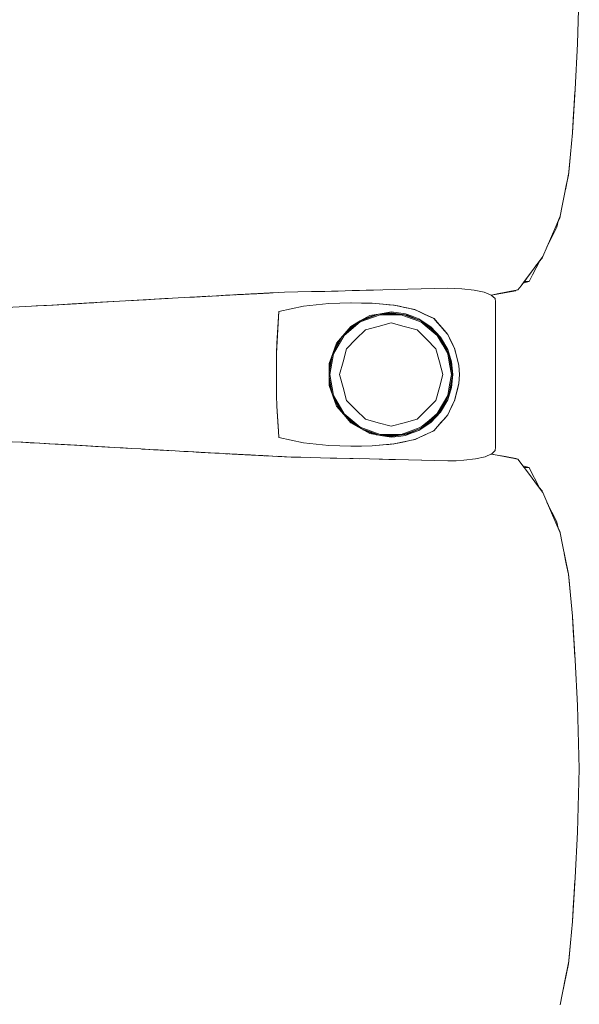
# Model space of a CAD drawing. Header units: millimetres. Extents: x -261 to 187, y -214 to 106.
# Tile 790 of 1056: x -203.202 to -202.776, y 12.173 to 12.924. Entities that reach past the tile are written whole.
import ezdxf

# ---------------------------------------------------------------- set-up
doc = ezdxf.new("R2010")
doc.units = ezdxf.units.MM
doc.header["$LTSCALE"] = 0.005
doc.header["$MEASUREMENT"] = 0
doc.layers.add('IFC-Elemento de mobília-Contorno', color=9, linetype='Continuous', lineweight=5)

msp = doc.modelspace()

# ---------------------------------------------------------------- linework, layer by layer
at = {"layer": 'IFC-Elemento de mobília-Contorno', "lineweight": 5}
for p, q in [((-202.77687, 12.90528), (-202.7756, 12.95363)), ((-202.77876, 12.87074), (-202.77687, 12.90528)), ((-202.77982, 12.85399), (-202.77876, 12.87074)), ((-202.77969, 12.85512), (-202.77876, 12.87074)), ((-202.77969, 12.85512), (-202.77888, 12.86856)), ((-202.77888, 12.86856), (-202.77884, 12.86933)), ((-202.78089, 12.83723), (-202.77982, 12.85399)), ((-202.78086, 12.83765), (-202.77993, 12.85215)), ((-202.77997, 12.85173), (-202.77969, 12.85512)), ((-202.78242, 12.82117), (-202.78089, 12.83723)), ((-202.78088, 12.8375), (-202.78086, 12.83765)), ((-202.78394, 12.80511), (-202.78242, 12.82117)), ((-202.78334, 12.80996), (-202.78242, 12.82117)), ((-202.78563, 12.79654), (-202.78402, 12.80451)), ((-202.7855, 12.79726), (-202.78394, 12.80511)), ((-202.78402, 12.80451), (-202.78396, 12.80505)), ((-202.78394, 12.80511), (-202.78334, 12.80996)), ((-202.78705, 12.78942), (-202.7855, 12.79726)), ((-202.78861, 12.78157), (-202.78705, 12.78942)), ((-202.78615, 12.79397), (-202.78563, 12.79654)), ((-202.79016, 12.77373), (-202.78861, 12.78157)), ((-202.79347, 12.76603), (-202.79016, 12.77373)), ((-202.79271, 12.76546), (-202.79175, 12.77004)), ((-202.79189, 12.76936), (-202.79046, 12.77261)), ((-202.79046, 12.77261), (-202.7903, 12.7734)), ((-202.798, 12.75506), (-202.79535, 12.76027)), ((-202.79678, 12.75834), (-202.79347, 12.76603)), ((-202.79535, 12.76027), (-202.79271, 12.76546)), ((-202.8034, 12.74295), (-202.79678, 12.75834)), ((-202.80026, 12.75025), (-202.798, 12.75506)), ((-202.80009, 12.75065), (-202.79678, 12.75834)), ((-202.80008, 12.75067), (-202.798, 12.75506)), ((-202.81998, 12.72078), (-202.8034, 12.74295)), ((-202.81288, 12.73028), (-202.8034, 12.74295)), ((-202.8105, 12.73345), (-202.8034, 12.74295)), ((-202.8105, 12.73345), (-202.80814, 12.73662)), ((-202.80853, 12.73436), (-202.80578, 12.73976)), ((-202.80853, 12.73436), (-202.80578, 12.73976)), ((-202.80853, 12.73436), (-202.8059, 12.73954)), ((-202.80814, 12.7366), (-202.80814, 12.73662)), ((-202.80605, 12.73924), (-202.804, 12.74179)), ((-202.8059, 12.73954), (-202.80578, 12.73977)), ((-202.804, 12.74179), (-202.80362, 12.74266)), ((-202.81998, 12.72078), (-202.81288, 12.73028)), ((-202.81761, 12.72394), (-202.81288, 12.73028)), ((-202.8138, 12.72399), (-202.81117, 12.72917)), ((-202.81288, 12.73028), (-202.8105, 12.73345)), ((-202.81117, 12.72917), (-202.80853, 12.73436)), ((-202.81998, 12.72078), (-202.81761, 12.72394)), ((-202.81858, 12.72264), (-202.8138, 12.72399)), ((-202.81762, 12.72394), (-202.8138, 12.72399)), ((-203.04373, 12.71356), (-203.03414, 12.71407)), ((-203.03586, 12.71398), (-203.03378, 12.71409)), ((-203.03586, 12.71398), (-203.03414, 12.71407)), ((-203.03431, 12.71406), (-203.03002, 12.71428)), ((-203.03421, 12.71406), (-203.03276, 12.71414)), ((-203.03378, 12.71409), (-203.03171, 12.7142)), ((-203.03378, 12.71409), (-203.03275, 12.71414)), ((-203.03276, 12.71414), (-203.03139, 12.71421)), ((-203.03275, 12.71414), (-203.03171, 12.7142)), ((-203.03171, 12.7142), (-203.02997, 12.71428)), ((-203.03171, 12.7142), (-203.0301, 12.71428)), ((-203.03171, 12.7142), (-203.03002, 12.71428)), ((-203.03139, 12.71421), (-203.02999, 12.71428)), ((-203.03005, 12.71428), (-203.02317, 12.71465)), ((-203.03004, 12.71428), (-203.02865, 12.71436)), ((-203.02865, 12.71436), (-203.02728, 12.71443)), ((-203.02728, 12.71443), (-203.02591, 12.7145)), ((-203.0266, 12.71447), (-203.02454, 12.71457)), ((-203.02591, 12.7145), (-203.02454, 12.71457)), ((-203.02454, 12.71457), (-203.02317, 12.71465)), ((-203.02385, 12.71461), (-203.02317, 12.71465)), ((-203.02317, 12.71465), (-203.02227, 12.71469)), ((-203.02227, 12.71469), (-203.01867, 12.71488)), ((-203.02227, 12.71469), (-203.02047, 12.71479)), ((-203.02227, 12.71469), (-203.02137, 12.71474)), ((-203.02047, 12.71479), (-203.01957, 12.71483)), ((-203.01957, 12.71483), (-203.01867, 12.71488)), ((-203.01867, 12.71488), (-203.01642, 12.71499)), ((-203.01777, 12.71492), (-203.01282, 12.71518)), ((-203.01777, 12.71492), (-203.01687, 12.71497)), ((-203.01687, 12.71497), (-203.01642, 12.71499)), ((-203.01642, 12.71499), (-203.01462, 12.71509)), ((-203.01642, 12.71499), (-203.01597, 12.71502)), ((-203.01597, 12.71502), (-203.01507, 12.71507)), ((-203.01507, 12.71507), (-203.01417, 12.71511)), ((-203.01462, 12.71509), (-203.01282, 12.71518)), ((-203.01462, 12.71509), (-203.01327, 12.71516)), ((-203.01417, 12.71511), (-203.01192, 12.71523)), ((-203.01417, 12.71511), (-203.01237, 12.7152)), ((-203.01327, 12.71516), (-203.01237, 12.7152)), ((-203.01192, 12.71523), (-203.01057, 12.7153)), ((-203.01147, 12.71525), (-203.01057, 12.7153)), ((-203.01147, 12.71525), (-203.01102, 12.71527)), ((-203.01102, 12.71527), (-203.01012, 12.71532)), ((-203.01057, 12.7153), (-203.00922, 12.71537)), ((-203.01057, 12.7153), (-203.00967, 12.71534)), ((-203.00967, 12.71534), (-203.00877, 12.71539)), ((-203.00877, 12.71539), (-203.00015, 12.71583)), ((-203.00015, 12.71583), (-202.98992, 12.71606)), ((-202.98992, 12.71606), (-202.97969, 12.71628)), ((-202.97969, 12.71628), (-202.97458, 12.7164)), ((-202.97458, 12.7164), (-202.96947, 12.71651)), ((-202.96947, 12.71651), (-202.95924, 12.71673)), ((-202.96947, 12.71651), (-202.96435, 12.71662)), ((-202.96435, 12.71662), (-202.95924, 12.71673)), ((-202.95924, 12.71673), (-202.94851, 12.71703)), ((-202.94851, 12.71703), (-202.94314, 12.71719)), ((-202.94314, 12.71719), (-202.91631, 12.71793)), ((-202.94314, 12.71719), (-202.93241, 12.71748)), ((-202.94314, 12.71719), (-202.93778, 12.71733)), ((-202.93785, 12.71733), (-202.92705, 12.71763)), ((-202.93241, 12.71748), (-202.92705, 12.71763)), ((-202.91631, 12.71793), (-202.87582, 12.71883)), ((-202.89607, 12.71838), (-202.87582, 12.71883)), ((-202.89607, 12.71838), (-202.88594, 12.71861)), ((-202.88594, 12.71861), (-202.87582, 12.71883)), ((-202.87582, 12.71883), (-202.86501, 12.71848)), ((-202.86501, 12.71848), (-202.85558, 12.7175)), ((-202.85558, 12.7175), (-202.84802, 12.7159)), ((-202.84802, 12.7159), (-202.84269, 12.71372)), ((-202.84268, 12.71372), (-202.83805, 12.7146)), ((-202.8426, 12.71364), (-202.83959, 12.71418)), ((-202.83959, 12.71418), (-202.82392, 12.71697)), ((-202.83959, 12.71418), (-202.83175, 12.71558)), ((-202.83805, 12.7146), (-202.8302, 12.7161)), ((-202.83175, 12.71558), (-202.82392, 12.71697)), ((-202.8302, 12.7161), (-202.82235, 12.71761)), ((-202.82392, 12.71697), (-202.82361, 12.71737)), ((-202.82392, 12.71697), (-202.82361, 12.71737)), ((-202.82392, 12.71697), (-202.82361, 12.71737)), ((-202.82392, 12.71697), (-202.82362, 12.71736)), ((-202.82235, 12.71761), (-202.81998, 12.72078)), ((-203.17638, 12.70608), (-203.15459, 12.70731)), ((-203.17638, 12.70608), (-203.16185, 12.7069)), ((-203.16912, 12.70649), (-203.16185, 12.7069)), ((-203.16185, 12.7069), (-203.15459, 12.70731)), ((-203.15873, 12.70708), (-203.15712, 12.70717)), ((-203.15712, 12.70717), (-203.14888, 12.70765)), ((-203.15459, 12.70731), (-203.14743, 12.70773)), ((-203.14888, 12.70765), (-203.13462, 12.70847)), ((-203.14888, 12.70765), (-203.14532, 12.70785)), ((-203.14743, 12.70773), (-203.12592, 12.70898)), ((-203.14743, 12.70773), (-203.14026, 12.70814)), ((-203.14026, 12.70814), (-203.12592, 12.70898)), ((-203.12592, 12.70898), (-203.09881, 12.71053)), ((-203.11914, 12.70936), (-203.09881, 12.71053)), ((-203.11914, 12.70936), (-203.11237, 12.70975)), ((-203.11237, 12.70975), (-203.10559, 12.71014)), ((-203.10571, 12.71013), (-203.09953, 12.71049)), ((-203.10559, 12.71014), (-203.09881, 12.71053)), ((-203.10559, 12.71014), (-203.10364, 12.71025)), ((-203.10364, 12.71025), (-203.09953, 12.71049)), ((-203.10331, 12.71027), (-203.09953, 12.71049)), ((-203.09953, 12.71049), (-203.0904, 12.711)), ((-203.09953, 12.71049), (-203.09139, 12.71094)), ((-203.09881, 12.71053), (-203.07219, 12.71201)), ((-203.09881, 12.71053), (-203.08883, 12.71108)), ((-203.09439, 12.71077), (-203.09428, 12.71078)), ((-203.09215, 12.7109), (-203.08883, 12.71108)), ((-203.09139, 12.71094), (-203.08883, 12.71108)), ((-203.08883, 12.71108), (-203.0855, 12.71127)), ((-203.0855, 12.71127), (-203.07219, 12.71201)), ((-203.07219, 12.71201), (-203.0688, 12.7122)), ((-203.07065, 12.7121), (-203.06696, 12.7123)), ((-203.06886, 12.7122), (-203.06696, 12.7123)), ((-203.0688, 12.7122), (-203.0468, 12.71339)), ((-203.0688, 12.7122), (-203.06542, 12.71238)), ((-203.06696, 12.7123), (-203.06489, 12.71242)), ((-203.06542, 12.71238), (-203.06203, 12.71257)), ((-203.06489, 12.71242), (-203.06281, 12.71253)), ((-203.06281, 12.71253), (-203.06084, 12.71263)), ((-203.06281, 12.71253), (-203.06163, 12.71259)), ((-203.06229, 12.71255), (-203.06048, 12.71265)), ((-203.06203, 12.71257), (-203.05696, 12.71284)), ((-203.06203, 12.71257), (-203.05865, 12.71275)), ((-203.06177, 12.71258), (-203.06142, 12.7126)), ((-203.05865, 12.71275), (-203.05696, 12.71284)), ((-203.05526, 12.71293), (-203.0468, 12.71339)), ((-203.05526, 12.71293), (-203.05188, 12.71312)), ((-203.05188, 12.71312), (-203.05018, 12.71321)), ((-203.05018, 12.71321), (-203.0468, 12.71339)), ((-203.05018, 12.71321), (-203.04849, 12.7133)), ((-203.04849, 12.7133), (-203.0468, 12.71339)), ((-203.0468, 12.71339), (-203.0451, 12.71349)), ((-203.0451, 12.71349), (-203.04373, 12.71356)), ((-203.04373, 12.71356), (-203.03962, 12.71378)), ((-203.04373, 12.71356), (-203.04236, 12.71363)), ((-203.04236, 12.71363), (-203.03962, 12.71378)), ((-203.04236, 12.71363), (-203.04182, 12.71366)), ((-203.03825, 12.71385), (-203.03551, 12.714)), ((-203.03825, 12.71385), (-203.03688, 12.71392)), ((-203.03689, 12.71392), (-203.03586, 12.71398)), ((-203.03688, 12.71392), (-203.03551, 12.714)), ((-202.98572, 12.70512), (-202.96642, 12.70718)), ((-202.97607, 12.70615), (-202.96642, 12.70718)), ((-202.96642, 12.70718), (-202.94932, 12.70772)), ((-202.96642, 12.70718), (-202.95801, 12.70745)), ((-202.95801, 12.70745), (-202.94959, 12.70772)), ((-202.94964, 12.70772), (-202.94153, 12.70759)), ((-202.94959, 12.70772), (-202.94953, 12.70771)), ((-202.94932, 12.70772), (-202.93339, 12.70745)), ((-202.94153, 12.70759), (-202.93347, 12.70745)), ((-202.93347, 12.70745), (-202.92518, 12.70671)), ((-202.93339, 12.70745), (-202.92501, 12.70669)), ((-202.92518, 12.70671), (-202.91689, 12.70597)), ((-202.92501, 12.70669), (-202.92082, 12.70631)), ((-202.84269, 12.71372), (-202.83979, 12.71114)), ((-202.83979, 12.71114), (-202.8394, 12.70839)), ((-202.83942, 12.5978), (-202.8394, 12.70839)), ((-203.21158, 12.70421), (-203.19761, 12.70494)), ((-203.19761, 12.70494), (-203.18363, 12.70566)), ((-203.18945, 12.70536), (-203.18136, 12.70581)), ((-203.18363, 12.70566), (-203.17638, 12.70608)), ((-203.18136, 12.70581), (-203.17336, 12.70625)), ((-203.17638, 12.70608), (-203.16912, 12.70649)), ((-203.17336, 12.70625), (-203.1702, 12.70643)), ((-203.16912, 12.70649), (-203.16906, 12.70649)), ((-203.00639, 12.66907), (-203.00453, 12.70106)), ((-203.00593, 12.67707), (-203.00453, 12.70106)), ((-203.00546, 12.68506), (-203.00453, 12.70106)), ((-203.005, 12.69306), (-203.00453, 12.70106)), ((-203.00453, 12.70106), (-202.98572, 12.70512)), ((-203.00453, 12.70106), (-202.99513, 12.70309)), ((-202.99513, 12.70309), (-202.98572, 12.70512)), ((-202.98572, 12.70512), (-202.97607, 12.70615)), ((-202.94206, 12.69416), (-202.9285, 12.69908)), ((-202.93525, 12.69806), (-202.92706, 12.69944)), ((-202.93022, 12.69889), (-202.91886, 12.70016)), ((-202.92706, 12.69944), (-202.91886, 12.70082)), ((-202.92524, 12.69945), (-202.91381, 12.69945)), ((-202.92082, 12.70631), (-202.91663, 12.70594)), ((-202.91886, 12.70082), (-202.91343, 12.70014)), ((-202.91886, 12.70016), (-202.90676, 12.69845)), ((-202.91721, 12.706), (-202.91684, 12.70596)), ((-202.91689, 12.70597), (-202.90091, 12.70258)), ((-202.91663, 12.70594), (-202.91266, 12.70509)), ((-202.91343, 12.70014), (-202.908, 12.69946)), ((-202.91266, 12.70509), (-202.90866, 12.70423)), ((-202.90869, 12.70424), (-202.90472, 12.70338)), ((-202.908, 12.69946), (-202.90287, 12.69755)), ((-202.90472, 12.70338), (-202.90075, 12.70253)), ((-202.90121, 12.70265), (-202.90075, 12.70253)), ((-202.90091, 12.70258), (-202.89369, 12.69924)), ((-202.90075, 12.70253), (-202.89711, 12.70082)), ((-202.89711, 12.70082), (-202.89347, 12.69911)), ((-202.89369, 12.69924), (-202.88647, 12.6959)), ((-202.89347, 12.69911), (-202.88618, 12.69569)), ((-203.00593, 12.67707), (-203.005, 12.69306)), ((-203.00546, 12.68506), (-203.005, 12.69306)), ((-202.95473, 12.68286), (-202.94242, 12.69316)), ((-202.95367, 12.68482), (-202.94446, 12.69252)), ((-202.95039, 12.68849), (-202.94188, 12.69428)), ((-202.94973, 12.6898), (-202.94249, 12.69393)), ((-202.94249, 12.69393), (-202.93525, 12.69806)), ((-202.94242, 12.69316), (-202.92734, 12.69863)), ((-202.94042, 12.69511), (-202.93022, 12.69889)), ((-202.9287, 12.68977), (-202.91886, 12.69241)), ((-202.92734, 12.69863), (-202.91131, 12.69863)), ((-202.91886, 12.69241), (-202.90902, 12.68977)), ((-202.91131, 12.69863), (-202.90378, 12.69589)), ((-202.90949, 12.69883), (-202.90351, 12.69666)), ((-202.90676, 12.69845), (-202.89551, 12.69369)), ((-202.90378, 12.69589), (-202.89624, 12.69315)), ((-202.90351, 12.69666), (-202.89666, 12.69417)), ((-202.90287, 12.69755), (-202.89774, 12.69564)), ((-202.89774, 12.69564), (-202.8932, 12.69261)), ((-202.89624, 12.69315), (-202.89008, 12.68799)), ((-202.89572, 12.69378), (-202.88957, 12.68862)), ((-202.89551, 12.69369), (-202.88587, 12.68619)), ((-202.8932, 12.69261), (-202.88866, 12.68958)), ((-202.88682, 12.69606), (-202.88618, 12.69569)), ((-202.88647, 12.6959), (-202.88381, 12.69285)), ((-202.88618, 12.69569), (-202.88359, 12.6927)), ((-202.88381, 12.69285), (-202.88115, 12.68979)), ((-202.88359, 12.6927), (-202.87841, 12.68669)), ((-202.88359, 12.6927), (-202.881, 12.68969)), ((-203.00593, 12.67707), (-203.00546, 12.68506)), ((-203.00529, 12.68803), (-203.00529, 12.68804)), ((-202.96047, 12.67706), (-202.94973, 12.6898)), ((-202.95801, 12.67997), (-202.95039, 12.68849)), ((-202.94574, 12.67994), (-202.93853, 12.68714)), ((-202.93853, 12.68714), (-202.9287, 12.68977)), ((-202.90902, 12.68977), (-202.89919, 12.68714)), ((-202.89919, 12.68714), (-202.89199, 12.67994)), ((-202.89008, 12.68799), (-202.88392, 12.68284)), ((-202.88957, 12.68862), (-202.88446, 12.68434)), ((-202.88866, 12.68958), (-202.88121, 12.68161)), ((-202.88587, 12.68619), (-202.87847, 12.67647)), ((-202.88115, 12.68979), (-202.87848, 12.68674)), ((-202.881, 12.68969), (-202.87841, 12.68669)), ((-202.87848, 12.68674), (-202.87582, 12.68369)), ((-202.87841, 12.68669), (-202.87582, 12.68369)), ((-203.00639, 12.66907), (-203.00593, 12.67707)), ((-202.96333, 12.66923), (-202.96047, 12.67706)), ((-202.96291, 12.67037), (-202.95617, 12.68203)), ((-202.9628, 12.66892), (-202.95473, 12.68286)), ((-202.96254, 12.67139), (-202.95798, 12.68001)), ((-202.95294, 12.67274), (-202.94574, 12.67994)), ((-202.89199, 12.67994), (-202.88478, 12.67274)), ((-202.88392, 12.68284), (-202.87989, 12.67588)), ((-202.88195, 12.68104), (-202.8792, 12.67629)), ((-202.88121, 12.68161), (-202.87582, 12.67221)), ((-202.87582, 12.68369), (-202.87451, 12.681)), ((-202.87582, 12.68369), (-202.87176, 12.67522)), ((-202.87582, 12.68369), (-202.87447, 12.68087)), ((-202.87451, 12.681), (-202.87321, 12.6783)), ((-202.87447, 12.68087), (-202.87311, 12.67804)), ((-202.87447, 12.68087), (-202.87176, 12.67522)), ((-202.87321, 12.6783), (-202.87191, 12.67561)), ((-202.87311, 12.67804), (-202.87176, 12.67522)), ((-203.00639, 12.65306), (-203.00639, 12.66907)), ((-202.96619, 12.66139), (-202.96333, 12.66923)), ((-202.95557, 12.6629), (-202.95294, 12.67274)), ((-202.88478, 12.67274), (-202.88215, 12.6629)), ((-202.87989, 12.67588), (-202.87587, 12.66892)), ((-202.8792, 12.67629), (-202.87642, 12.6715)), ((-202.87847, 12.67647), (-202.87382, 12.66517)), ((-202.87582, 12.67221), (-202.87288, 12.66285)), ((-202.87191, 12.67561), (-202.8706, 12.67292)), ((-202.87176, 12.67522), (-202.87041, 12.67239)), ((-202.8706, 12.67292), (-202.86902, 12.66643)), ((-202.87041, 12.67239), (-202.86892, 12.66617)), ((-202.9661, 12.655), (-202.96382, 12.66788)), ((-202.9661, 12.65877), (-202.96388, 12.66774)), ((-202.9656, 12.65306), (-202.9628, 12.66892)), ((-202.95821, 12.65306), (-202.95557, 12.6629)), ((-202.88215, 12.6629), (-202.87951, 12.65306)), ((-202.87587, 12.66892), (-202.87446, 12.66099)), ((-202.87481, 12.66756), (-202.87367, 12.66113)), ((-202.87382, 12.66517), (-202.87224, 12.65306)), ((-202.87288, 12.66285), (-202.87189, 12.65305)), ((-202.86919, 12.66715), (-202.86892, 12.66617)), ((-202.86902, 12.66643), (-202.86823, 12.66319)), ((-202.86902, 12.66643), (-202.86743, 12.65995)), ((-202.86899, 12.66641), (-202.8685, 12.66435)), ((-202.86892, 12.66617), (-202.86743, 12.65995)), ((-202.8685, 12.66435), (-202.86743, 12.65995)), ((-202.86823, 12.66319), (-202.86743, 12.65995)), ((-202.96619, 12.66139), (-202.96619, 12.64471)), ((-202.9661, 12.64735), (-202.9661, 12.65877)), ((-202.87446, 12.66099), (-202.87306, 12.65306)), ((-202.87367, 12.66113), (-202.87224, 12.65306)), ((-202.86743, 12.65995), (-202.86686, 12.65305)), ((-203.00639, 12.63704), (-203.00639, 12.65306)), ((-202.9661, 12.65112), (-202.96382, 12.63823)), ((-202.9661, 12.64735), (-202.96387, 12.63835)), ((-202.9656, 12.65306), (-202.9628, 12.63719)), ((-202.95821, 12.65306), (-202.95557, 12.64322)), ((-202.88215, 12.64322), (-202.87951, 12.65306)), ((-202.87481, 12.63855), (-202.8733, 12.64709)), ((-202.87446, 12.64513), (-202.87306, 12.65306)), ((-202.87382, 12.64095), (-202.87224, 12.65306)), ((-202.8733, 12.64709), (-202.87224, 12.65306)), ((-202.87288, 12.64326), (-202.87189, 12.65305)), ((-202.86743, 12.64617), (-202.86686, 12.65305)), ((-202.96619, 12.64471), (-202.96047, 12.62905)), ((-202.95557, 12.64322), (-202.95294, 12.63338)), ((-202.88478, 12.63338), (-202.88215, 12.64322)), ((-202.87847, 12.62965), (-202.87382, 12.64095)), ((-202.87587, 12.6372), (-202.87446, 12.64513)), ((-202.87582, 12.63391), (-202.87288, 12.64326)), ((-202.8706, 12.6332), (-202.86743, 12.64617)), ((-202.87041, 12.63373), (-202.86892, 12.63995)), ((-202.86919, 12.63896), (-202.86892, 12.63995)), ((-202.86902, 12.63968), (-202.86823, 12.64293)), ((-202.869, 12.63968), (-202.8685, 12.64177)), ((-202.86892, 12.63995), (-202.86743, 12.64617)), ((-202.8685, 12.64177), (-202.86743, 12.64617)), ((-202.86823, 12.64293), (-202.86743, 12.64617)), ((-203.00639, 12.63704), (-203.00593, 12.62905)), ((-202.96292, 12.63575), (-202.95617, 12.62409)), ((-202.9628, 12.63719), (-202.95473, 12.62326)), ((-202.96255, 12.63475), (-202.95801, 12.62615)), ((-202.95294, 12.63338), (-202.94574, 12.62618)), ((-202.89199, 12.62618), (-202.88478, 12.63338)), ((-202.88121, 12.6245), (-202.87582, 12.63391)), ((-202.87989, 12.63024), (-202.87587, 12.6372)), ((-202.8792, 12.62983), (-202.87643, 12.63462)), ((-202.87311, 12.62808), (-202.87041, 12.63373)), ((-202.87191, 12.63051), (-202.8706, 12.6332)), ((-203.00593, 12.62905), (-203.00482, 12.61)), ((-203.00593, 12.62905), (-203.00546, 12.62105)), ((-202.96047, 12.62905), (-202.95509, 12.62268)), ((-202.95801, 12.62615), (-202.95039, 12.61763)), ((-202.94574, 12.62618), (-202.93853, 12.61898)), ((-202.89919, 12.61898), (-202.89199, 12.62618)), ((-202.88866, 12.61654), (-202.88121, 12.6245)), ((-202.88587, 12.61992), (-202.87847, 12.62965)), ((-202.88392, 12.62328), (-202.87989, 12.63024)), ((-202.88194, 12.62509), (-202.8792, 12.62983)), ((-202.87582, 12.62243), (-202.87447, 12.62525)), ((-202.87582, 12.62243), (-202.87451, 12.62512)), ((-202.87451, 12.62512), (-202.87321, 12.62782)), ((-202.87447, 12.62525), (-202.87311, 12.62808)), ((-202.87321, 12.62782), (-202.87191, 12.63051)), ((-202.87311, 12.62808), (-202.87176, 12.6309)), ((-203.00546, 12.62105), (-203.00482, 12.61)), ((-203.00546, 12.62105), (-203.005, 12.61306)), ((-202.95509, 12.62268), (-202.94971, 12.6163)), ((-202.95473, 12.62326), (-202.94242, 12.61296)), ((-202.95367, 12.6213), (-202.94446, 12.61359)), ((-202.95039, 12.61763), (-202.94189, 12.61184)), ((-202.93853, 12.61898), (-202.9287, 12.61635)), ((-202.90902, 12.61635), (-202.89919, 12.61898)), ((-202.89624, 12.61296), (-202.89008, 12.61812)), ((-202.89573, 12.61234), (-202.88957, 12.6175)), ((-202.89551, 12.61243), (-202.88587, 12.61992)), ((-202.8932, 12.61351), (-202.88866, 12.61654)), ((-202.89008, 12.61812), (-202.88392, 12.62328)), ((-202.88957, 12.6175), (-202.88446, 12.62177)), ((-202.88115, 12.61632), (-202.87582, 12.62243)), ((-202.881, 12.61643), (-202.87841, 12.61943)), ((-202.87841, 12.61943), (-202.87582, 12.62243)), ((-203.005, 12.61306), (-203.00482, 12.61)), ((-203.00482, 12.61), (-203.00482, 12.60999)), ((-203.00482, 12.61), (-203.00453, 12.60506)), ((-203.00482, 12.61), (-203.00453, 12.60506)), ((-203.00482, 12.60999), (-203.00453, 12.60506)), ((-202.94971, 12.6163), (-202.93525, 12.60806)), ((-202.94242, 12.61296), (-202.92734, 12.60749)), ((-202.94214, 12.61199), (-202.9285, 12.60703)), ((-202.94042, 12.611), (-202.93022, 12.60723)), ((-202.9287, 12.61635), (-202.91886, 12.61371)), ((-202.91886, 12.61371), (-202.90902, 12.61635)), ((-202.91131, 12.60749), (-202.90378, 12.61023)), ((-202.90951, 12.60728), (-202.90351, 12.60946)), ((-202.90676, 12.60767), (-202.89551, 12.61243)), ((-202.90378, 12.61023), (-202.89624, 12.61296)), ((-202.90351, 12.60946), (-202.89658, 12.61197)), ((-202.90287, 12.60857), (-202.89774, 12.61048)), ((-202.89774, 12.61048), (-202.8932, 12.61351)), ((-202.89369, 12.60688), (-202.88647, 12.61022)), ((-202.89347, 12.607), (-202.88618, 12.61042)), ((-202.88682, 12.61006), (-202.88641, 12.6103)), ((-202.88647, 12.61022), (-202.88381, 12.61327)), ((-202.88618, 12.61042), (-202.88359, 12.61343)), ((-202.88381, 12.61327), (-202.88115, 12.61632)), ((-202.88359, 12.61343), (-202.881, 12.61643)), ((-203.20758, 12.60184), (-203.20069, 12.60149)), ((-203.20086, 12.6015), (-203.19961, 12.60143)), ((-203.20069, 12.60149), (-203.1938, 12.60113)), ((-203.00453, 12.60506), (-202.98577, 12.60101)), ((-203.00453, 12.60506), (-202.99515, 12.60304)), ((-202.99515, 12.60304), (-202.98577, 12.60101)), ((-202.93525, 12.60806), (-202.92703, 12.60667)), ((-202.93022, 12.60723), (-202.91886, 12.60596)), ((-202.92734, 12.60749), (-202.91131, 12.60749)), ((-202.92706, 12.60668), (-202.91886, 12.6053)), ((-202.92524, 12.60667), (-202.91379, 12.60668)), ((-202.91886, 12.60596), (-202.90676, 12.60767)), ((-202.91886, 12.6053), (-202.91343, 12.60598)), ((-202.91689, 12.60015), (-202.90091, 12.60354)), ((-202.91343, 12.60598), (-202.908, 12.60666)), ((-202.91266, 12.60103), (-202.90866, 12.60189)), ((-202.90869, 12.60188), (-202.90472, 12.60273)), ((-202.908, 12.60666), (-202.90287, 12.60857)), ((-202.90472, 12.60273), (-202.90075, 12.60358)), ((-202.90121, 12.60347), (-202.90075, 12.60358)), ((-202.90091, 12.60354), (-202.89369, 12.60688)), ((-202.90075, 12.60358), (-202.89711, 12.6053)), ((-202.89711, 12.6053), (-202.89347, 12.607)), ((-203.19961, 12.60143), (-203.19094, 12.60097)), ((-203.1938, 12.60113), (-203.18691, 12.60078)), ((-203.19094, 12.60097), (-203.18228, 12.60051)), ((-203.18691, 12.60078), (-203.17977, 12.60038)), ((-203.18228, 12.60051), (-203.17883, 12.60032)), ((-203.17977, 12.60038), (-203.16549, 12.59957)), ((-203.17977, 12.60038), (-203.17263, 12.59997)), ((-203.17263, 12.59997), (-203.15836, 12.59917)), ((-203.16549, 12.59957), (-203.15836, 12.59917)), ((-203.16427, 12.5995), (-203.15596, 12.59903)), ((-203.15836, 12.59917), (-203.15124, 12.59876)), ((-203.15836, 12.59917), (-203.12989, 12.59752)), ((-203.15596, 12.59903), (-203.14712, 12.59852)), ((-203.15124, 12.59876), (-203.14412, 12.59835)), ((-203.14712, 12.59852), (-203.142, 12.59822)), ((-203.14412, 12.59835), (-203.13701, 12.59793)), ((-203.14412, 12.59835), (-203.12989, 12.59752)), ((-203.13701, 12.59793), (-203.12989, 12.59752)), ((-203.12989, 12.59752), (-203.11644, 12.59675)), ((-203.12989, 12.59752), (-203.12317, 12.59713)), ((-203.12317, 12.59713), (-203.11644, 12.59675)), ((-203.11644, 12.59675), (-203.10972, 12.59636)), ((-203.10972, 12.59636), (-203.103, 12.59597)), ((-203.10877, 12.59631), (-203.10284, 12.59596)), ((-203.1036, 12.59601), (-203.10284, 12.59596)), ((-203.103, 12.59597), (-203.09973, 12.59579)), ((-203.103, 12.59597), (-203.09317, 12.59542)), ((-203.10284, 12.59596), (-203.09759, 12.59567)), ((-203.10284, 12.59596), (-203.10005, 12.59581)), ((-203.10284, 12.59596), (-203.09993, 12.5958)), ((-203.10284, 12.59596), (-203.09724, 12.59565)), ((-203.09973, 12.59579), (-203.09645, 12.59561)), ((-203.09973, 12.59579), (-203.09317, 12.59542)), ((-203.09645, 12.59561), (-203.09317, 12.59542)), ((-203.09483, 12.59552), (-203.09236, 12.59538)), ((-203.09352, 12.59544), (-203.09304, 12.59542)), ((-203.09317, 12.59542), (-203.08334, 12.59487)), ((-203.09317, 12.59542), (-203.0899, 12.59524)), ((-203.0899, 12.59524), (-203.08662, 12.59506)), ((-203.08334, 12.59487), (-203.07679, 12.59451)), ((-203.07679, 12.59451), (-203.07344, 12.59432)), ((-203.07344, 12.59432), (-203.07008, 12.59414)), ((-203.07344, 12.59432), (-203.05666, 12.59341)), ((-203.07344, 12.59432), (-203.05331, 12.59322)), ((-203.07008, 12.59414), (-203.06337, 12.59377)), ((-203.07008, 12.59414), (-203.06751, 12.594)), ((-203.07008, 12.59414), (-203.06673, 12.59396)), ((-203.06751, 12.594), (-203.06527, 12.59387)), ((-203.06673, 12.59396), (-203.06337, 12.59377)), ((-202.98577, 12.60101), (-202.96642, 12.59894)), ((-202.98577, 12.60101), (-202.97609, 12.59997)), ((-202.97609, 12.59997), (-202.96642, 12.59894)), ((-202.96642, 12.59894), (-202.94932, 12.59839)), ((-202.96642, 12.59894), (-202.94952, 12.59839)), ((-202.94964, 12.5984), (-202.94153, 12.59853)), ((-202.94959, 12.5984), (-202.94953, 12.5984)), ((-202.94932, 12.59839), (-202.93339, 12.59867)), ((-202.94153, 12.59853), (-202.93347, 12.59867)), ((-202.93347, 12.59867), (-202.92518, 12.59941)), ((-202.93339, 12.59867), (-202.92501, 12.59943)), ((-202.92518, 12.59941), (-202.91689, 12.60015)), ((-202.92501, 12.59943), (-202.92082, 12.5998)), ((-202.92082, 12.5998), (-202.91663, 12.60018)), ((-202.91745, 12.6001), (-202.91663, 12.60018)), ((-202.91663, 12.60018), (-202.91266, 12.60103)), ((-202.84252, 12.59246), (-202.83971, 12.5951)), ((-202.83971, 12.5951), (-202.83942, 12.5978)), ((-203.06527, 12.59387), (-203.06304, 12.59375)), ((-203.06386, 12.5938), (-203.06191, 12.59369)), ((-203.06366, 12.59379), (-203.06255, 12.59373)), ((-203.06361, 12.59379), (-203.06277, 12.59374)), ((-203.06337, 12.59377), (-203.06164, 12.59368)), ((-203.06337, 12.59377), (-203.05666, 12.59341)), ((-203.06304, 12.59375), (-203.06137, 12.59366)), ((-203.06172, 12.59368), (-203.0608, 12.59363)), ((-203.06158, 12.59367), (-203.06105, 12.59364)), ((-203.06002, 12.59359), (-203.05666, 12.59341)), ((-203.06002, 12.59359), (-203.05834, 12.5935)), ((-203.05834, 12.5935), (-203.05666, 12.59341)), ((-203.05331, 12.59322), (-203.05163, 12.59313)), ((-203.05163, 12.59313), (-203.04995, 12.59304)), ((-203.04995, 12.59304), (-203.04666, 12.59287)), ((-203.04666, 12.59287), (-203.04336, 12.59269)), ((-203.04666, 12.59287), (-203.045, 12.59278)), ((-203.04666, 12.59287), (-203.04171, 12.5926)), ((-203.04666, 12.59287), (-203.03841, 12.59243)), ((-203.04666, 12.59287), (-203.03346, 12.59217)), ((-203.045, 12.59278), (-203.04336, 12.59269)), ((-203.04171, 12.5926), (-203.04006, 12.59251)), ((-203.04006, 12.59251), (-203.03676, 12.59234)), ((-203.03841, 12.59243), (-203.03511, 12.59225)), ((-203.03841, 12.59243), (-203.03346, 12.59217)), ((-203.03828, 12.59242), (-203.03749, 12.59238)), ((-203.03799, 12.59241), (-203.0362, 12.59231)), ((-203.03676, 12.59234), (-203.03511, 12.59225)), ((-203.0362, 12.59231), (-203.03396, 12.59219)), ((-203.03511, 12.59225), (-203.03346, 12.59217)), ((-203.03396, 12.59219), (-203.03284, 12.59213)), ((-203.03396, 12.59219), (-203.03172, 12.59207)), ((-203.03346, 12.59217), (-203.03016, 12.59199)), ((-203.03284, 12.59213), (-203.03172, 12.59207)), ((-203.03181, 12.59208), (-203.03051, 12.59201)), ((-203.03172, 12.59207), (-203.0293, 12.59195)), ((-203.03051, 12.59201), (-203.0293, 12.59195)), ((-203.03016, 12.59199), (-203.02934, 12.59195)), ((-203.02934, 12.59195), (-203.02851, 12.5919)), ((-203.02851, 12.5919), (-203.02686, 12.59181)), ((-203.02686, 12.59181), (-203.02604, 12.59177)), ((-203.02604, 12.59177), (-203.02521, 12.59173)), ((-203.02521, 12.59173), (-203.02439, 12.59169)), ((-203.02439, 12.59169), (-203.02356, 12.59164)), ((-203.02356, 12.59164), (-203.02218, 12.59157)), ((-203.02218, 12.59157), (-203.0201, 12.59146)), ((-203.0201, 12.59146), (-203.0194, 12.59143)), ((-203.0194, 12.59143), (-203.01871, 12.59139)), ((-203.0194, 12.59143), (-203.01801, 12.59136)), ((-203.01871, 12.59139), (-203.01801, 12.59136)), ((-203.01801, 12.59136), (-203.01732, 12.59132)), ((-203.01732, 12.59132), (-203.01524, 12.59122)), ((-203.01732, 12.59132), (-203.01663, 12.59129)), ((-203.01732, 12.59132), (-203.01455, 12.59118)), ((-203.01663, 12.59129), (-203.01524, 12.59122)), ((-203.01663, 12.59129), (-203.01593, 12.59125)), ((-203.01593, 12.59125), (-203.01524, 12.59122)), ((-203.01455, 12.59118), (-203.00938, 12.59092)), ((-203.01455, 12.59118), (-203.01247, 12.59108)), ((-203.01455, 12.59118), (-203.01385, 12.59114)), ((-203.01385, 12.59114), (-203.01247, 12.59108)), ((-203.00938, 12.59092), (-203.0023, 12.59056)), ((-203.00913, 12.5909), (-202.99521, 12.59019)), ((-203.00615, 12.59075), (-202.99521, 12.59019)), ((-203.00536, 12.59071), (-202.99521, 12.59019)), ((-203.0023, 12.59056), (-202.99521, 12.59019)), ((-202.99521, 12.59019), (-202.98774, 12.59001)), ((-202.98774, 12.59001), (-202.98028, 12.58983)), ((-202.98028, 12.58983), (-202.97282, 12.58965)), ((-202.97282, 12.58965), (-202.95043, 12.5891)), ((-202.97282, 12.58965), (-202.9355, 12.58874)), ((-202.97282, 12.58965), (-202.96535, 12.58947)), ((-202.96535, 12.58947), (-202.95043, 12.5891)), ((-202.95043, 12.5891), (-202.9355, 12.58874)), ((-202.95043, 12.5891), (-202.94296, 12.58892)), ((-202.9355, 12.58874), (-202.90566, 12.58801)), ((-202.9355, 12.58874), (-202.87582, 12.58728)), ((-202.92804, 12.58856), (-202.92058, 12.58838)), ((-202.92804, 12.58856), (-202.90566, 12.58801)), ((-202.92058, 12.58838), (-202.90566, 12.58801)), ((-202.90566, 12.58801), (-202.87582, 12.58728)), ((-202.87582, 12.58728), (-202.8695, 12.58742)), ((-202.8695, 12.58742), (-202.86359, 12.58774)), ((-202.86359, 12.58774), (-202.85459, 12.58877)), ((-202.85459, 12.58877), (-202.84742, 12.59041)), ((-202.84742, 12.59041), (-202.84241, 12.59257)), ((-202.84276, 12.59242), (-202.83805, 12.59152)), ((-202.84262, 12.59247), (-202.83959, 12.59194)), ((-202.84252, 12.59246), (-202.82392, 12.58914)), ((-202.83959, 12.59194), (-202.83175, 12.59054)), ((-202.83805, 12.59152), (-202.8302, 12.59001)), ((-202.83175, 12.59054), (-202.82392, 12.58914)), ((-202.8302, 12.59001), (-202.82235, 12.58851)), ((-202.82392, 12.58914), (-202.82362, 12.58876)), ((-202.82392, 12.58914), (-202.82361, 12.58875)), ((-202.82392, 12.58914), (-202.82361, 12.58875)), ((-202.82392, 12.58914), (-202.82361, 12.58875)), ((-202.82235, 12.58851), (-202.81761, 12.58218)), ((-202.81858, 12.58347), (-202.8138, 12.58213)), ((-202.81761, 12.58218), (-202.8138, 12.58213)), ((-202.81761, 12.58218), (-202.81288, 12.57584)), ((-202.8138, 12.58213), (-202.81117, 12.57695)), ((-202.81288, 12.57584), (-202.80814, 12.5695)), ((-202.81117, 12.57695), (-202.80853, 12.57176)), ((-202.80853, 12.57176), (-202.8059, 12.56658)), ((-202.80814, 12.5695), (-202.80362, 12.56345)), ((-202.80605, 12.56688), (-202.804, 12.56433)), ((-202.80605, 12.56688), (-202.804, 12.56433)), ((-202.80605, 12.56688), (-202.804, 12.56433)), ((-202.8059, 12.56658), (-202.80578, 12.56635)), ((-202.804, 12.56433), (-202.80362, 12.56345)), ((-202.804, 12.56433), (-202.80362, 12.56346)), ((-202.804, 12.56433), (-202.80362, 12.56345)), ((-202.80362, 12.56346), (-202.8034, 12.56317)), ((-202.8034, 12.56317), (-202.79678, 12.54778)), ((-202.80026, 12.55586), (-202.79799, 12.55103)), ((-202.80009, 12.55547), (-202.79678, 12.54778)), ((-202.80008, 12.55545), (-202.79799, 12.55103)), ((-202.79799, 12.55103), (-202.79535, 12.54585)), ((-202.79678, 12.54778), (-202.79347, 12.54009)), ((-202.79535, 12.54585), (-202.79271, 12.54066)), ((-202.79347, 12.54009), (-202.79016, 12.53239)), ((-202.79271, 12.54066), (-202.79175, 12.53607)), ((-202.79189, 12.53676), (-202.79046, 12.53351)), ((-202.79046, 12.53351), (-202.7903, 12.53272)), ((-202.79016, 12.53239), (-202.78861, 12.52455)), ((-202.78861, 12.52455), (-202.78394, 12.50101)), ((-202.78705, 12.5167), (-202.78394, 12.50101)), ((-202.78705, 12.5167), (-202.7855, 12.50885)), ((-202.78613, 12.51205), (-202.78563, 12.50958)), ((-202.78612, 12.51197), (-202.78402, 12.50161)), ((-202.7861, 12.51188), (-202.78563, 12.50958)), ((-202.78609, 12.51184), (-202.78402, 12.50161)), ((-202.78563, 12.50958), (-202.78402, 12.50161)), ((-202.7855, 12.50885), (-202.78394, 12.50101)), ((-202.78402, 12.50161), (-202.78395, 12.50106)), ((-202.78394, 12.50101), (-202.78242, 12.48495)), ((-202.78394, 12.50101), (-202.78334, 12.49615)), ((-202.78334, 12.49615), (-202.78242, 12.48495)), ((-202.78242, 12.48495), (-202.78089, 12.46889)), ((-202.78089, 12.46889), (-202.77982, 12.45213)), ((-202.78088, 12.46862), (-202.78086, 12.46846)), ((-202.78086, 12.46846), (-202.77993, 12.45398)), ((-202.77997, 12.45442), (-202.77969, 12.451)), ((-202.77982, 12.45213), (-202.77876, 12.43537)), ((-202.77969, 12.451), (-202.77876, 12.43537)), ((-202.77969, 12.451), (-202.77888, 12.43756)), ((-202.77888, 12.43756), (-202.77884, 12.43679)), ((-202.77876, 12.43537), (-202.77687, 12.40084)), ((-202.77687, 12.40084), (-202.7756, 12.35249)), ((-202.77687, 12.40084), (-202.7756, 12.35249)), ((-202.77687, 12.30414), (-202.7756, 12.35249)), ((-202.77876, 12.2696), (-202.77687, 12.30414)), ((-202.77982, 12.25284), (-202.77876, 12.2696)), ((-202.77969, 12.25397), (-202.77876, 12.2696)), ((-202.77969, 12.25397), (-202.77888, 12.26741)), ((-202.77888, 12.26741), (-202.77884, 12.26818)), ((-202.78089, 12.23609), (-202.77982, 12.25284)), ((-202.78086, 12.23651), (-202.77993, 12.25101)), ((-202.77997, 12.25059), (-202.77969, 12.25397)), ((-202.78242, 12.22003), (-202.78089, 12.23609)), ((-202.78088, 12.23635), (-202.78086, 12.23651)), ((-202.78088, 12.23635), (-202.78086, 12.23651)), ((-202.78088, 12.23635), (-202.78086, 12.23651)), ((-202.78394, 12.20396), (-202.78242, 12.22003)), ((-202.78334, 12.20882), (-202.78242, 12.22003)), ((-202.78861, 12.18043), (-202.78394, 12.20396)), ((-202.7855, 12.19612), (-202.78394, 12.20396)), ((-202.78402, 12.20337), (-202.78396, 12.2039)), ((-202.78394, 12.20396), (-202.78334, 12.20882)), ((-202.78563, 12.19539), (-202.78402, 12.20337)), ((-202.78861, 12.18043), (-202.7855, 12.19612)), ((-202.78616, 12.19279), (-202.78563, 12.19539)), ((-202.78613, 12.19292), (-202.78563, 12.19539)), ((-202.7861, 12.19309), (-202.78563, 12.19539)), ((-202.79016, 12.17258), (-202.78861, 12.18043))]:
    msp.add_line(p, q, dxfattribs=at)

doc.saveas('drawing.dxf')
